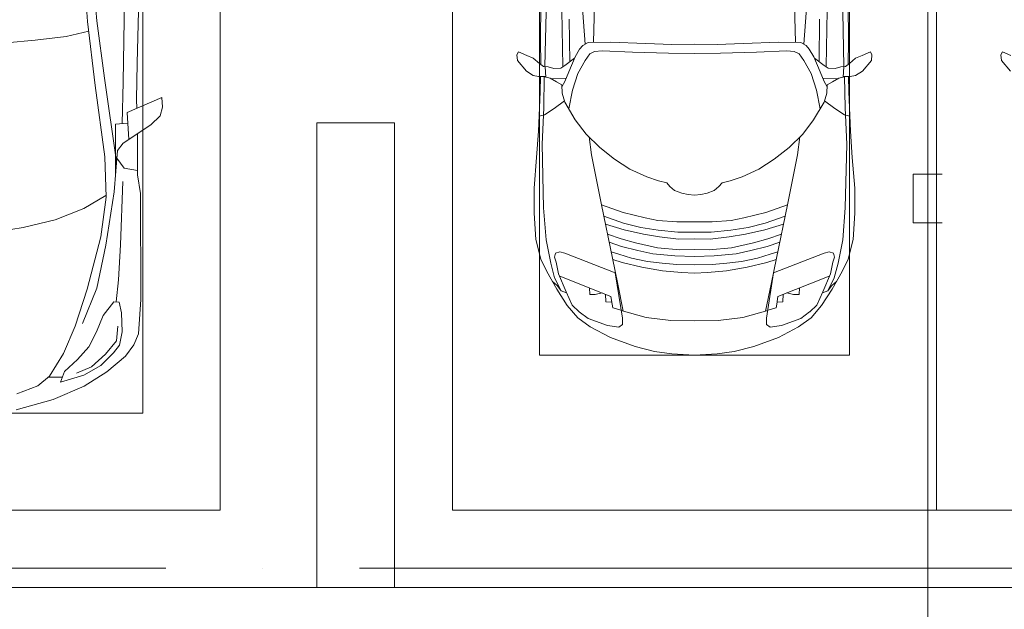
# Model space of a CAD drawing. Header units: millimetres. Extents: x -32229 to 291619, y -13689 to 125138.
# Tile 374 of 565: x 35625 to 40711, y 75238 to 78282. Entities that reach past the tile are written whole.
import ezdxf

# ---------------------------------------------------------------- set-up
doc = ezdxf.new("R2010")
doc.units = ezdxf.units.MM
doc.linetypes.add('ADSK_Линия сетки', pattern=[5000, 4000, -500, 0, -500])
doc.layers.add('A-DETL-____-OTLN', color=7, linetype='Continuous', lineweight=9, true_color=0x00a600)
for name, color, linetype, lineweight in [('A-DETL-GENF-OTLN', 7, 'Continuous', 18), ('A-FLOR-____-OTLN', 7, 'Continuous', 18), ('C-PRKG-____-OTLN', 7, 'Continuous', 18), ('S-COLS-____-MCUT', 7, 'Continuous', 40), ('S-GRID-____-OTLN', 7, 'Continuous', 9)]:
    doc.layers.add(name, color=color, linetype=linetype, lineweight=lineweight)

# ---------------------------------------------------------------- blocks, each defined once
blk = doc.blocks.new('АР_Машиноместо - 4900x2400_М__5300х2500_-2211001--02 ЭМ')
at = {"layer": 'A-DETL-GENF-OTLN', "color": 253, "lineweight": 13, "true_color": 0xaaaaaa}
for p, q in [((2164.8, -2322.3), (2118.3, -2266.4)), ((2166.9, -2350.6), (2164.8, -2322.3)), ((2115.6, -2347.9), (2158.8, -2366.2)), ((2158.8, -2366.2), (2166.9, -2350.6))]:
    blk.add_line(p, q, dxfattribs=at)
at = {"layer": 'C-PRKG-____-OTLN', "color": 253, "lineweight": 13, "true_color": 0xaaaaaa}
for q in [(0, 0), (2500, -5300)]:
    blk.add_line((2500, 0), q, dxfattribs=at)
blk = doc.blocks.new('АР_Машиноместо - 4900x2400_М__5300х2500_-V39--02 ЭМ')
at = {"layer": 'A-DETL-GENF-OTLN', "color": 253, "lineweight": 13, "true_color": 0xaaaaaa}
for p, q in [((456.8, 2613.6), (454.5, 2423.6)), ((684.8, 2406.5), (667.8, 2638.3)), ((1815.2, 2406.5), (1832.2, 2638.3)), ((2043.2, 2613.6), (2045.5, 2423.6)), ((603.5, 2534.3), (606.1, 2314.9)), ((1896.5, 2534.3), (1893.9, 2314.9)), ((454.5, 2423.6), (456, 2301.1)), ((672.8, 2399.7), (656.7, 2380.3)), ((700.6, 2415.4), (672.8, 2399.7)), ((813.8, 2416.7), (700.6, 2415.4)), ((999.2, 2409.3), (813.8, 2416.7)), ((1132.7, 2404.6), (999.2, 2409.3)), ((1250, 2406.6), (1132.7, 2404.6)), ((1250, 2406.6), (1367.3, 2404.6)), ((1367.3, 2404.6), (1500.8, 2409.3)), ((1500.8, 2409.3), (1686.2, 2416.7)), ((1686.2, 2416.7), (1799.4, 2415.4)), ((1799.4, 2415.4), (1827.2, 2399.7)), ((1827.2, 2399.7), (1843.3, 2380.3)), ((2045.5, 2423.6), (2044, 2301.1)), ((341.2, 2366.2), (333.1, 2350.6)), ((333.1, 2350.6), (335.2, 2322.3)), ((384.4, 2347.9), (341.2, 2366.2)), ((417.4, 2333.8), (384.4, 2347.9)), ((633.8, 2340.5), (600.8, 2263)), ((656.7, 2380.3), (633.8, 2340.5)), ((710, 2355.4), (685.1, 2322.3)), ((734.3, 2368.8), (710, 2355.4)), ((772.7, 2371.5), (734.3, 2368.8)), ((929.1, 2364.1), (772.7, 2371.5)), ((1115.2, 2358.7), (929.1, 2364.1)), ((1250, 2357.8), (1115.2, 2358.7)), ((1250, 2357.8), (1384.8, 2358.7)), ((1384.8, 2358.7), (1570.9, 2364.1)), ((1570.9, 2364.1), (1727.3, 2371.5)), ((1727.3, 2371.5), (1765.7, 2368.8)), ((1765.7, 2368.8), (1790, 2355.4)), ((1790, 2355.4), (1814.9, 2322.3)), ((1843.3, 2380.3), (1866.2, 2340.5)), ((1866.2, 2340.5), (1899.2, 2263)), ((2082.6, 2333.8), (2115.6, 2347.9)), ((2115.6, 2347.9), (2158.8, 2366.2)), ((2158.8, 2366.2), (2166.9, 2350.6)), ((2166.9, 2350.6), (2164.8, 2322.3)), ((335.2, 2322.3), (381.7, 2266.4)), ((449.8, 2306.1), (417.4, 2333.8)), ((470, 2290), (449.8, 2306.1)), ((493.6, 2288.6), (470, 2290)), ((482, 2235.6), (479.1, 2288.7)), ((523.3, 2281.2), (493.6, 2288.6)), ((580.6, 2296), (559, 2282.6)), ((630.6, 2332.9), (580.6, 2296)), ((685.1, 2322.3), (647.3, 2254.2)), ((1814.9, 2322.3), (1852.7, 2254.2)), ((1869.4, 2332.9), (1919.4, 2296)), ((1919.4, 2296), (1941, 2282.6)), ((1976.7, 2281.2), (2006.4, 2288.6)), ((2006.4, 2288.6), (2030, 2290)), ((2018, 2235.6), (2020.9, 2288.7)), ((2030, 2290), (2050.2, 2306.1)), ((2050.2, 2306.1), (2082.6, 2333.8)), ((2164.8, 2322.3), (2118.3, 2266.4)), ((381.7, 2266.4), (417.4, 2243.4)), ((417.4, 2243.4), (445.1, 2238.7)), ((445.1, 2238.7), (481.8, 2239.5)), ((453, 2159.1), (455, 2238.9)), ((505.1, 2230), (467.5, 2239.2)), ((559, 2282.6), (523.3, 2281.2)), ((600.8, 2263), (579.9, 2213.8)), ((647.3, 2254.2), (619.7, 2168.6)), ((1852.7, 2254.2), (1880.3, 2168.6)), ((1899.2, 2263), (1920.1, 2213.8)), ((1941, 2282.6), (1976.7, 2281.2)), ((1994.9, 2230), (2032.5, 2239.2)), ((2054.9, 2238.7), (2018.2, 2239.5)), ((2047, 2159.1), (2045, 2238.9)), ((2082.6, 2243.4), (2054.9, 2238.7)), ((2118.3, 2266.4), (2082.6, 2243.4)), ((536.7, 2211.8), (505.1, 2230)), ((586.6, 2231.3), (510.1, 2227.1)), ((564.3, 2195.4), (536.7, 2211.8)), ((567.1, 2153.8), (564.3, 2195.4)), ((579.9, 2213.8), (564.9, 2186.5)), ((1913.4, 2231.3), (1989.9, 2227.1)), ((1920.1, 2213.8), (1935.1, 2186.5)), ((1932.9, 2153.8), (1935.7, 2195.4)), ((1935.7, 2195.4), (1963.3, 2211.8)), ((1963.3, 2211.8), (1994.9, 2230)), ((444.9, 1956.8), (453, 2159.1)), ((580.7, 2105.7), (567.1, 2153.8)), ((619.7, 2168.6), (600.3, 2072.7)), ((1880.3, 2168.6), (1899.7, 2072.7)), ((1919.3, 2105.7), (1932.9, 2153.8)), ((2055.1, 1956.8), (2047, 2159.1)), ((578.8, 2112.6), (525.5, 2074.6)), ((634.6, 2015), (580.7, 2105.7)), ((1865.4, 2015), (1919.3, 2105.7)), ((1921.2, 2112.6), (1974.5, 2074.6)), ((475.1, 2041), (447.5, 2034.4)), ((525.5, 2074.6), (475.1, 2041)), ((1974.5, 2074.6), (2024.9, 2041)), ((2024.9, 2041), (2052.5, 2034.4)), ((690.7, 1941.6), (634.6, 2015)), ((1809.3, 1941.6), (1865.4, 2015)), ((434.8, 1820.7), (444.9, 1956.8)), ((761.1, 1871.7), (690.7, 1941.6)), ((1738.9, 1871.7), (1809.3, 1941.6)), ((2065.2, 1820.7), (2055.1, 1956.8)), ((718.3, 1834.2), (705.7, 1926.7)), ((1781.7, 1834.2), (1794.3, 1926.7)), ((770, 1576.5), (718.3, 1834.2)), ((837.5, 1812.1), (761.1, 1871.7)), ((1662.5, 1812.1), (1738.9, 1871.7)), ((1730, 1576.5), (1781.7, 1834.2)), ((422, 1662.9), (434.8, 1820.7)), ((917, 1761.1), (837.5, 1812.1)), ((1583, 1761.1), (1662.5, 1812.1)), ((2078, 1662.9), (2065.2, 1820.7)), ((1004.2, 1721.4), (917, 1761.1)), ((1495.8, 1721.4), (1583, 1761.1)), ((1064.9, 1700.5), (1004.2, 1721.4)), ((1107.2, 1689.8), (1064.9, 1700.5)), ((1123.5, 1670.9), (1107.2, 1689.8)), ((1376.5, 1670.9), (1392.8, 1689.8)), ((1392.8, 1689.8), (1435.1, 1700.5)), ((1435.1, 1700.5), (1495.8, 1721.4)), ((422, 1534.1), (422, 1662.9)), ((1147.5, 1650.5), (1123.5, 1670.9)), ((1184.7, 1635.7), (1147.5, 1650.5)), ((1217.8, 1629.1), (1184.7, 1635.7)), ((1217.8, 1629.1), (1250, 1626.8)), ((1282.2, 1629.1), (1250, 1626.8)), ((1282.2, 1629.1), (1315.3, 1635.7)), ((1315.3, 1635.7), (1352.5, 1650.5)), ((1352.5, 1650.5), (1376.5, 1670.9)), ((2078, 1534.1), (2078, 1662.9)), ((430.8, 1396.6), (422, 1534.1)), ((826.8, 1300.9), (770, 1576.5)), ((881.7, 1536.4), (770, 1576.5)), ((994.9, 1509.3), (881.7, 1536.4)), ((1505.1, 1509.3), (1618.3, 1536.4)), ((1618.3, 1536.4), (1730, 1576.5)), ((1673.2, 1300.9), (1730, 1576.5)), ((2069.2, 1396.6), (2078, 1534.1)), ((884.3, 1480.8), (782, 1518.1)), ((887, 1446.5), (790.4, 1477.3)), ((973.4, 1459.7), (884.3, 1480.8)), ((1060, 1496.1), (994.9, 1509.3)), ((1159.3, 1489.1), (1060, 1496.1)), ((1250, 1488.3), (1159.3, 1489.1)), ((1250, 1488.3), (1340.7, 1489.1)), ((1340.7, 1489.1), (1440, 1496.1)), ((1440, 1496.1), (1505.1, 1509.3)), ((1526.6, 1459.7), (1615.7, 1480.8)), ((1613, 1446.5), (1709.6, 1477.3)), ((1615.7, 1480.8), (1718, 1518.1)), ((871.4, 1401.1), (800.5, 1424.6)), ((986.2, 1425.6), (887, 1446.5)), ((1061.9, 1445.7), (973.4, 1459.7)), ((1070, 1410.4), (986.2, 1425.6)), ((1163.9, 1435.1), (1061.9, 1445.7)), ((1250, 1435.1), (1163.9, 1435.1)), ((1250, 1435.1), (1336.1, 1435.1)), ((1336.1, 1435.1), (1438.1, 1445.7)), ((1430, 1410.4), (1513.8, 1425.6)), ((1438.1, 1445.7), (1526.6, 1459.7)), ((1513.8, 1425.6), (1613, 1446.5)), ((1628.6, 1401.1), (1699.5, 1424.6)), ((455.7, 1296.1), (430.8, 1396.6)), ((873.8, 1361.2), (809.9, 1383.1)), ((945.3, 1380.6), (871.4, 1401.1)), ((1059, 1354.8), (945.3, 1380.6)), ((1168.3, 1399.8), (1070, 1410.4)), ((1250, 1400.1), (1168.3, 1399.8)), ((1250, 1400.1), (1331.7, 1399.8)), ((1331.7, 1399.8), (1430, 1410.4)), ((1441, 1354.8), (1554.7, 1380.6)), ((1554.7, 1380.6), (1628.6, 1401.1)), ((1626.2, 1361.2), (1690.1, 1383.1)), ((2044.3, 1296.1), (2069.2, 1396.6)), ((527.2, 1305.2), (531.8, 1326)), ((531.8, 1326), (554.4, 1333.3)), ((554.4, 1333.3), (580.7, 1327.1)), ((580.7, 1327.1), (841.1, 1225.9)), ((859.1, 1321.2), (819.9, 1334.4)), ((958.3, 1341.1), (873.8, 1361.2)), ((1035, 1323.2), (958.3, 1341.1)), ((1148.3, 1312.4), (1035, 1323.2)), ((1174.5, 1344.2), (1059, 1354.8)), ((1250, 1344.9), (1174.5, 1344.2)), ((1250, 1344.9), (1325.5, 1344.2)), ((1325.5, 1344.2), (1441, 1354.8)), ((1351.7, 1312.4), (1465, 1323.2)), ((1465, 1323.2), (1541.7, 1341.1)), ((1541.7, 1341.1), (1626.2, 1361.2)), ((1640.9, 1321.2), (1680.1, 1334.4)), ((1919.3, 1327.1), (1658.9, 1225.9)), ((1945.6, 1333.3), (1919.3, 1327.1)), ((1968.2, 1326), (1945.6, 1333.3)), ((1972.8, 1305.2), (1968.2, 1326)), ((487.4, 1232.1), (455.7, 1296.1)), ((535, 1280.6), (527.2, 1305.2)), ((548.2, 1220.1), (535, 1280.6)), ((853.8, 1167.4), (826.8, 1300.9)), ((876.3, 1278.7), (828.3, 1293.7)), ((925.2, 1301.6), (859.1, 1321.2)), ((978.6, 1254.6), (876.3, 1278.7)), ((1007.1, 1283.7), (925.2, 1301.6)), ((1083.6, 1274.6), (1007.1, 1283.7)), ((1159.1, 1267.9), (1083.6, 1274.6)), ((1250, 1309.3), (1148.3, 1312.4)), ((1250, 1309.3), (1351.7, 1312.4)), ((1340.9, 1267.9), (1416.4, 1274.6)), ((1416.4, 1274.6), (1492.9, 1283.7)), ((1492.9, 1283.7), (1574.8, 1301.6)), ((1521.4, 1254.6), (1623.7, 1278.7)), ((1574.8, 1301.6), (1640.9, 1321.2)), ((1623.7, 1278.7), (1671.7, 1293.7)), ((1646.2, 1167.4), (1673.2, 1300.9)), ((1951.8, 1220.1), (1965, 1280.6)), ((1965, 1280.6), (1972.8, 1305.2)), ((2012.6, 1232.1), (2044.3, 1296.1)), ((539.3, 1140.4), (487.4, 1232.1)), ((841.1, 1225.9), (877.7, 991.4)), ((1084.1, 1236), (978.6, 1254.6)), ((1182.5, 1227.5), (1084.1, 1236)), ((1250, 1266.6), (1159.1, 1267.9)), ((1250, 1223.7), (1182.5, 1227.5)), ((1250, 1266.6), (1340.9, 1267.9)), ((1250, 1223.7), (1317.5, 1227.5)), ((1317.5, 1227.5), (1415.9, 1236)), ((1415.9, 1236), (1521.4, 1254.6)), ((1658.9, 1225.9), (1622.3, 991.4)), ((1960.7, 1140.4), (2012.6, 1232.1)), ((540.4, 1159.6), (516.2, 1180.5)), ((586.9, 1126.3), (548.2, 1220.1)), ((1913.1, 1126.3), (1951.8, 1220.1)), ((1959.6, 1159.6), (1983.8, 1180.5)), ((593.2, 1056.8), (539.3, 1140.4)), ((561.3, 1132.6), (540.4, 1159.6)), ((589, 1121.6), (561.3, 1132.6)), ((617.9, 1057.3), (586.9, 1126.3)), ((882.6, 1027.5), (853.8, 1167.4)), ((1617.4, 1027.5), (1646.2, 1167.4)), ((1882.1, 1057.3), (1913.1, 1126.3)), ((1906.8, 1056.8), (1960.7, 1140.4)), ((1911, 1121.6), (1938.7, 1132.6)), ((1938.7, 1132.6), (1959.6, 1159.6)), ((647.2, 992.8), (593.2, 1056.8)), ((654.7, 1024.4), (617.9, 1057.3)), ((700.9, 989.1), (655, 1024.3)), ((1000.2, 994.5), (871.4, 1031.3)), ((1499.8, 994.5), (1628.6, 1031.3)), ((1799.1, 989.1), (1845, 1024.3)), ((1845.3, 1024.4), (1882.1, 1057.3)), ((1852.8, 992.8), (1906.8, 1056.8)), ((711.9, 946.2), (647.2, 992.8)), ((800.1, 952.6), (700.9, 989.1)), ((877.7, 991.4), (877.7, 958.9)), ((1127.4, 979.8), (1000.2, 994.5)), ((1250, 977.6), (1127.4, 979.8)), ((1250, 977.6), (1372.6, 979.8)), ((1372.6, 979.8), (1499.8, 994.5)), ((1622.3, 991.4), (1622.3, 958.9)), ((1699.9, 952.6), (1799.1, 989.1)), ((1788.1, 946.2), (1852.8, 992.8)), ((815.8, 891), (711.9, 946.2)), ((859, 944.1), (800.1, 952.6)), ((877.7, 958.9), (859, 944.1)), ((1622.3, 958.9), (1641, 944.1)), ((1641, 944.1), (1699.9, 952.6)), ((1684.2, 891), (1788.1, 946.2)), ((943.3, 845.1), (815.8, 891)), ((1556.7, 845.1), (1684.2, 891)), ((1044.2, 818.6), (943.3, 845.1)), ((1132.7, 806), (1044.2, 818.6)), ((1367.3, 806), (1455.8, 818.6)), ((1455.8, 818.6), (1556.7, 845.1)), ((1250, 800), (1132.7, 806)), ((1250, 800), (1367.3, 806))]:
    blk.add_line(p, q, dxfattribs=at)
at = {"layer": 'A-DETL-GENF-OTLN', "color": 254, "lineweight": 13, "true_color": 0xd4d4d4}
for p, q in [((728.4, 2415.7), (733.8, 2606.7)), ((1771.6, 2415.7), (1766.2, 2606.7)), ((483.3, 2571.4), (478, 2290)), ((570.6, 2291.4), (564.4, 2580.5)), ((1929.4, 2291.4), (1935.6, 2580.5)), ((2016.7, 2571.4), (2022, 2290)), ((471.8, 2077.7), (474.5, 2239.3)), ((2028.2, 2077.7), (2025.5, 2239.3)), ((462.8, 1889.5), (471.8, 2077.7)), ((2037.2, 1889.5), (2028.2, 2077.7)), ((470.9, 1561.4), (462.8, 1889.5)), ((2029.1, 1561.4), (2037.2, 1889.5)), ((483.4, 1395.6), (470.9, 1561.4)), ((2016.6, 1395.6), (2029.1, 1561.4)), ((507.4, 1274.3), (483.4, 1395.6)), ((1992.6, 1274.3), (2016.6, 1395.6)), ((527.9, 1198.6), (507.4, 1274.3)), ((1972.1, 1198.6), (1992.6, 1274.3)), ((561.7, 1132.1), (527.9, 1198.6)), ((818.8, 1102.9), (554, 1208.1)), ((1681.2, 1102.9), (1946, 1208.1)), ((1938.3, 1132.1), (1972.1, 1198.6)), ((709.1, 1112.7), (708.2, 1146.9)), ((772.6, 1121.3), (737.7, 1113.6)), ((1727.4, 1121.3), (1762.3, 1113.6)), ((1790.9, 1112.7), (1791.8, 1146.9)), ((737.7, 1113.6), (709.1, 1112.7)), ((792.9, 1076.2), (791.2, 1114.5)), ((823.3, 1074.4), (792.9, 1076.2)), ((824.1, 1063.7), (818.8, 1102.9)), ((1675.9, 1063.7), (1681.2, 1102.9)), ((1676.7, 1074.4), (1707.1, 1076.2)), ((1707.1, 1076.2), (1708.8, 1114.5)), ((1762.3, 1113.6), (1790.9, 1112.7)), ((827.7, 1045), (824.1, 1063.7)), ((871.3, 1031.9), (827.7, 1045)), ((1628.7, 1031.9), (1672.3, 1045)), ((1672.3, 1045), (1675.9, 1063.7))]:
    blk.add_line(p, q, dxfattribs=at)
at = {"layer": 'C-PRKG-____-OTLN', "color": 253, "lineweight": 13, "true_color": 0xaaaaaa}
for p, q in [((0, 0), (0, 5300)), ((2500, 0), (2500, 5300)), ((450, 800), (450, 4500)), ((2050, 800), (2050, 4500)), ((450, 800), (2050, 800)), ((2500, 0), (0, 0))]:
    blk.add_line(p, q, dxfattribs=at)
blk = doc.blocks.new('АР_Машиноместо - 5300x2500_С-V37--02 ЭМ')
at = {"layer": 'A-DETL-GENF-OTLN', "color": 253, "lineweight": 13, "true_color": 0xaaaaaa}
for p, q in [((1052.6, -517.5), (861.8, -571.6)), ((861.8, -571.6), (701.8, -640.4)), ((1050.7, -599.4), (941.4, -642.2)), ((701.8, -640.4), (584.4, -714.6)), ((824.6, -660.9), (703.5, -696.4)), ((804.5, -715.7), (824.6, -660.9)), ((941.4, -642.2), (881.5, -691.6)), ((703.5, -696.4), (616.5, -746.4)), ((881.5, -691.6), (809.1, -809.4)), ((888.4, -685.9), (815.2, -686.6)), ((584.4, -714.6), (489, -795.6)), ((616.5, -746.4), (550, -812.3)), ((737.5, -778.3), (804.5, -715.7)), ((489, -795.6), (445.9, -853.1)), ((550, -812.3), (519.1, -851.5)), ((677.4, -843.7), (737.5, -778.3)), ((809.1, -809.4), (749.2, -950.3)), ((445.9, -853.1), (420.9, -910.7)), ((519.1, -851.5), (505.7, -920)), ((639.1, -920), (677.4, -843.7)), ((420.9, -910.7), (409.5, -1087)), ((505.7, -920), (510.2, -1018.7)), ((603.4, -1004.8), (639.1, -920)), ((749.2, -950.3), (687.4, -1141)), ((548.5, -1076.2), (603.4, -1004.8)), ((510.2, -1018.7), (521.5, -1074.5)), ((409.5, -1087), (410.6, -1634.2)), ((521.5, -1074.5), (548.5, -1076.2)), ((687.4, -1141), (615.4, -1410.3)), ((615.4, -1410.3), (589.4, -1615.5)), ((852.8, -1499), (1016.6, -1459.9)), ((1016.6, -1459.9), (1146.9, -1439.4)), ((703.6, -1557.1), (852.8, -1499)), ((590.4, -1624.3), (703.6, -1557.1)), ((589.4, -1615.5), (595.8, -1824.8)), ((410.6, -1634.2), (426.5, -1730.9)), ((546.5, -1642.6), (530.6, -1857.6)), ((426.5, -1730.9), (427.5, -1943)), ((495, -1765.3), (426.6, -1753.4)), ((533.6, -1816.8), (495, -1765.3)), ((540.9, -1993.7), (539.8, -1733.1)), ((597, -2231), (535, -1798.3)), ((595.8, -1824.8), (644.6, -2191.8)), ((530.6, -1857.6), (500.6, -1894.5)), ((500.6, -1894.5), (357.8, -1990.1)), ((479.9, -2052.9), (471, -1914.3)), ((357.8, -1990.1), (309.5, -2036.1)), ((540.9, -1993.7), (476.3, -1997.9)), ((505.9, -1996), (500, -2210.1)), ((309.5, -2036.1), (296.8, -2079.9)), ((296.8, -2079.9), (301.4, -2130.5)), ((301.4, -2130.5), (479.9, -2052.9)), ((432.3, -2119.9), (430.7, -2073.9)), ((428.2, -2308.5), (432.3, -2119.9)), ((500, -2210.1), (495.7, -2532.3)), ((636.6, -2526.5), (597, -2231)), ((644.6, -2191.8), (684.2, -2522.3)), ((417.5, -2723), (428.2, -2308.5)), ((495.7, -2532.3), (501.4, -2789.7)), ((636.6, -2526.5), (665.8, -2867.4)), ((684.2, -2522.3), (704.9, -2775.5))]:
    blk.add_line(p, q, dxfattribs=at)
at = {"layer": 'A-DETL-GENF-OTLN', "color": 254, "lineweight": 13, "true_color": 0xd4d4d4}
for p, q in [((742.6, -707.8), (664.7, -739.9)), ((664.7, -739.9), (591.7, -805)), ((591.7, -805), (534.5, -874.4)), ((534.5, -874.4), (528.1, -949.5)), ((710.2, -962.8), (636.7, -1146)), ((537.4, -1076.1), (524.9, -1188.6)), ((636.7, -1146), (590.3, -1367.8)), ((524.9, -1188.6), (513.9, -1368.9)), ((513.9, -1368.9), (502.3, -1696.3)), ((590.3, -1367.8), (546.5, -1642.6)), ((794.6, -2446), (955.7, -2426.8)), ((955.7, -2426.8), (1105.5, -2413.7)), ((677.9, -2473), (794.6, -2446))]:
    blk.add_line(p, q, dxfattribs=at)
at = {"layer": 'C-PRKG-____-OTLN', "color": 253, "lineweight": 13, "true_color": 0xaaaaaa}
for p, q in [((2500, 0), (0, 0)), ((0, 0), (0, -5300)), ((400, -500), (400, -4800)), ((400, -500), (2100, -500))]:
    blk.add_line(p, q, dxfattribs=at)
blk = doc.blocks.new('Наметкина 10_РД_АР_П_отсоединено_rvt-1--02 ЭМ')
at = {"layer": 'A-FLOR-____-OTLN', "color": 253, "lineweight": 13, "true_color": 0xaaaaaa}
for p, q in [((31210.3, 75350), (37160.3, 75350)), ((31210.3, 75350), (37160.3, 75350)), ((37560.3, 75350), (43210.3, 75350)), ((37560.3, 75350), (43210.3, 75350))]:
    blk.add_line(p, q, dxfattribs=at)
at = {"layer": 'S-COLS-____-MCUT', "color": 253, "lineweight": 15, "true_color": 0xaaaaaa}
for p, q in [((37160.3, 77750), (37160.3, 75350)), ((37560.3, 77750), (37160.3, 77750)), ((37560.3, 75350), (37560.3, 77750)), ((37160.3, 75350), (37560.3, 75350))]:
    blk.add_line(p, q, dxfattribs=at)
at = {"layer": 'C-PRKG-____-OTLN', "color": 253, "lineweight": 13, "true_color": 0xaaaaaa, "rotation": 180}
for name, p in [('АР_Машиноместо - 5300x2500_С-V37--02 ЭМ', (36660.3, 75750)), ('АР_Машиноместо - 4900x2400_М__5300х2500_-2211001--02 ЭМ', (42860.3, 75750))]:
    blk.add_blockref(name, p, dxfattribs=at)
at = {"layer": 'C-PRKG-____-OTLN', "color": 253, "lineweight": 13, "true_color": 0xaaaaaa}
blk.add_blockref('АР_Машиноместо - 4900x2400_М__5300х2500_-V39--02 ЭМ', (37860.3, 75750), dxfattribs=at)

msp = doc.modelspace()

# ---------------------------------------------------------------- linework, layer by layer
at = {"layer": 'A-DETL-____-OTLN', "color": 36, "true_color": 0x804000}
for p, q in [((40315.3, 87643.6), (40315.3, 65614.6)), ((40390.3, 77484.1), (40240.3, 77484.1)), ((40240.3, 77484.1), (40240.3, 77234.1)), ((40240.3, 77234.1), (40390.3, 77234.1))]:
    msp.add_line(p, q, dxfattribs=at)
at = {"layer": 'S-GRID-____-OTLN', "color": 253, "linetype": 'ADSK_Линия сетки', "true_color": 0xaaaaaa}
msp.add_line((131381.2, 75450), (-30593.4, 75450), dxfattribs=at)

# ---------------------------------------------------------------- block references
at = {"lineweight": 5}
msp.add_blockref('Наметкина 10_РД_АР_П_отсоединено_rvt-1--02 ЭМ', (0, 0), dxfattribs=at)

doc.saveas('drawing.dxf')
